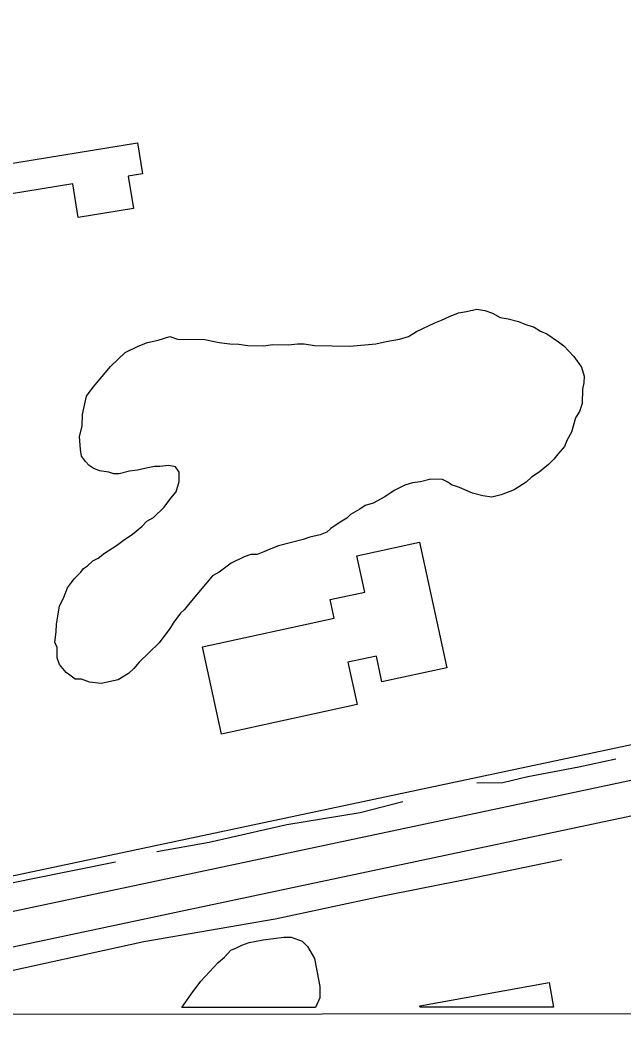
# Model space of a CAD drawing. Extents: x 3297735 to 3335592, y 670436 to 695807.
# Drawn here: x 3305842.7 to 3306102.5, y 675812 to 676243.9 of the extents above; entities that cross this region are included whole.
import ezdxf

# ---------------------------------------------------------------- set-up
doc = ezdxf.new("R2010")
doc.units = 0
for name, color, linetype in [('V-BLDG-OTLN', 7, 'Continuous'), ('V-GRID-FRAM', 7, 'Continuous'), ('V-ROAD-CNTR', 7, 'Continuous'), ('V-SITE-VEGE', 7, 'Continuous'), ('V-TOPO-SHOR', 7, 'Continuous')]:
    doc.layers.add(name, color=color, linetype=linetype)

msp = doc.modelspace()

# ---------------------------------------------------------------- linework, layer by layer
at = {"layer": 'V-BLDG-OTLN'}
for p, q in [((3306014.76, 675819.69), (3306070.39, 675829.71)), ((3306070.39, 675829.71), (3306072.28, 675819.19)), ((3306014.86, 675819.13), (3306014.76, 675819.69)), ((3306072.28, 675819.19), (3306014.86, 675819.13))]:
    msp.add_line(p, q, dxfattribs=at)
for points in [[(3305815.63, 676178.49), (3305893.24, 676191.07), (3305895.4, 676177.74), (3305889.21, 676176.74), (3305891.47, 676162.8), (3305867.72, 676158.94), (3305865.37, 676173.48), (3305817.69, 676165.75)], [(3305987.72, 675949.4), (3305929.29, 675936.68), (3305921.12, 675974.22), (3305977.85, 675986.57), (3305976.11, 675994.58), (3305990.96, 675997.81), (3305987.57, 676013.41), (3306014.5, 676019.27), (3306026.27, 675965.17), (3305998.4, 675959.1), (3305995.98, 675970.24), (3305983.76, 675967.58)]]:
    msp.add_lwpolyline(points, close=True, dxfattribs=at)
at = {"layer": 'V-GRID-FRAM'}
msp.add_lwpolyline([(3301851.37, 693996.53), (3333375.01, 694028.62), (3333401.46, 675844.07), (3301861.95, 675811.96)], close=True, dxfattribs=at)
at = {"layer": 'V-ROAD-CNTR'}
for points in [[(3305590.25, 675822.88), (3305900.23, 675888.66), (3306416.24, 675998.03), (3306611.28, 676040.57)], [(3305656.99, 675821.71), (3305903.34, 675873.99), (3306419.4, 675983.37), (3306609.92, 676024.92)], [(3305730.01, 675821.87), (3305906.45, 675859.32), (3306422.55, 675968.7), (3306613.97, 676010.45)]]:
    msp.add_lwpolyline(points, dxfattribs=at)
at = {"layer": 'V-SITE-VEGE'}
for p, q in [((3305947.34, 675848.1), (3305956.15, 675849.23)), ((3305956.15, 675849.23), (3305959.39, 675849.22)), ((3305959.39, 675849.22), (3305964.02, 675847.59)), ((3305933.42, 675843.73), (3305935.74, 675844.65)), ((3305935.74, 675844.65), (3305938.06, 675845.8)), ((3305938.06, 675845.8), (3305941.31, 675846.95)), ((3305941.31, 675846.95), (3305947.34, 675848.1)), ((3305964.02, 675847.59), (3305966.33, 675845.26)), ((3305966.33, 675845.26), (3305969.33, 675840.16)), ((3305927.85, 675838.42), (3305930.63, 675840.72)), ((3305930.63, 675840.72), (3305933.42, 675843.73)), ((3305969.33, 675840.16), (3305971.62, 675828.1)), ((3305920.41, 675830.32), (3305927.85, 675838.42)), ((3305916.23, 675824.77), (3305920.41, 675830.32)), ((3305971.62, 675828.1), (3305971.6, 675823.23)), ((3305912.28, 675819.03), (3305916.23, 675824.77)), ((3305971.6, 675823.23), (3305969.76, 675819.08)), ((3305969.76, 675819.08), (3305912.28, 675819.03))]:
    msp.add_line(p, q, dxfattribs=at)
for points in [[(3305864.8, 676001.89), (3305865.95, 676003.56), (3305868.81, 676006.32), (3305869.96, 676007.98), (3305871.67, 676009.07), (3305873.95, 676011.28), (3305876.22, 676012.36), (3305879.06, 676014.56), (3305884.18, 676017.84), (3305887.02, 676020.03), (3305891, 676022.77), (3305894.99, 676026.07), (3305897.27, 676028.28), (3305900.11, 676029.91), (3305904.68, 676034.32), (3305907.56, 676038.2), (3305909.85, 676040.97), (3305911.06, 676045.44), (3305911.12, 676049.37), (3305909.48, 676051.65), (3305906.68, 676052.26), (3305902.75, 676051.76), (3305900.5, 676051.8), (3305897.68, 676051.29), (3305893.17, 676050.25), (3305889.79, 676049.75), (3305885.28, 676048.7), (3305883.04, 676048.74), (3305880.8, 676049.34), (3305876.88, 676049.97), (3305874.09, 676051.15), (3305872.43, 676052.3), (3305870.77, 676054.01), (3305869.13, 676056.29), (3305868.62, 676059.1), (3305868.16, 676064.73), (3305869.36, 676069.2), (3305869.45, 676074.25), (3305871.27, 676082.08), (3305874.14, 676085.96), (3305881.6, 676094.82), (3305887.88, 676100.88), (3305893.55, 676103.59), (3305897.51, 676105.2), (3305902.02, 676106.25), (3305907.1, 676107.84), (3305910.45, 676106.66), (3305922.24, 676106.45), (3305928.39, 676105.22), (3305932.88, 676104.58), (3305936.81, 676104.51), (3305940.73, 676103.88), (3305947.46, 676103.76), (3305951.4, 676104.26), (3305958.14, 676104.14), (3305962.08, 676104.63), (3305964.88, 676104.58), (3305969.36, 676103.94), (3305984.52, 676103.67), (3305995.77, 676104.6), (3306000.28, 676105.64), (3306005.92, 676106.66), (3306009.86, 676107.72), (3306013.27, 676109.91), (3306021.2, 676113.7), (3306024.03, 676114.77), (3306027.43, 676116.39), (3306031.38, 676118.01), (3306034.76, 676118.51), (3306039.27, 676119.55), (3306042.63, 676118.93), (3306045.98, 676117.75), (3306049.32, 676116.01), (3306052.68, 676115.39), (3306057.15, 676114.18), (3306059.94, 676113.01), (3306063.85, 676111.82), (3306066.62, 676110.08), (3306069.41, 676108.91), (3306074.4, 676105.46), (3306076.62, 676103.73), (3306081.03, 676099.16), (3306084.32, 676094.61), (3306085.37, 676090.66), (3306085.32, 676087.86), (3306084.71, 676085.06), (3306084.6, 676078.88), (3306083.42, 676075.54), (3306081.69, 676072.76), (3306079.9, 676066.61), (3306078.15, 676063.27), (3306076.98, 676060.49), (3306074.11, 676057.17), (3306072.39, 676054.95), (3306070.1, 676052.74), (3306066.12, 676049.45), (3306062.71, 676047.26), (3306060.42, 676045.06), (3306055.31, 676041.78), (3306049.66, 676039.63), (3306045.71, 676038.58)], [(3306045.71, 676038.58), (3306041.79, 676039.21), (3306037.32, 676040.41), (3306031.74, 676042.75), (3306028.39, 676043.94), (3306026.73, 676045.09), (3306024.5, 676046.25), (3306019.45, 676046.34), (3306014.94, 676045.3), (3306011.56, 676044.79), (3306008.18, 676043.73), (3306003.64, 676041.56), (3305999.66, 676038.83), (3305994.56, 676036.11), (3305991.18, 676035.04), (3305988.9, 676033.4), (3305984.93, 676031.22), (3305983.22, 676029.57), (3305980.38, 676027.93), (3305976.4, 676025.2), (3305974.69, 676023.54), (3305971.86, 676022.47), (3305967.35, 676021.43), (3305964.52, 676020.35), (3305953.81, 676017.73), (3305949.85, 676016.12), (3305947.58, 676015.04), (3305944.75, 676013.96), (3305941.95, 676014.01), (3305939.12, 676012.94), (3305933.46, 676010.23), (3305928.34, 676006.39), (3305925.5, 676004.76), (3305915.75, 675993.13), (3305913.45, 675990.36), (3305911.74, 675988.71), (3305908.86, 675984.83), (3305907.13, 675982.06), (3305902.53, 675975.96), (3305893.96, 675967.69), (3305891.67, 675964.92), (3305889.38, 675962.71), (3305884.84, 675959.98), (3305877.51, 675958.43), (3305872.47, 675959.08), (3305869.12, 675960.26), (3305866.31, 675960.31), (3305864.1, 675962.04), (3305862.43, 675963.19), (3305859.69, 675966.6), (3305858.61, 675969.43), (3305858.69, 675973.92), (3305857.61, 675976.19), (3305858.25, 675980.67), (3305858.31, 675984.04), (3305858.93, 675987.4), (3305859.57, 675991.88), (3305861.31, 675995.22), (3305863.08, 675999.68), (3305864.8, 676001.89)]]:
    msp.add_lwpolyline(points, dxfattribs=at)
at = {"layer": 'V-TOPO-SHOR'}
for points in [[(3306099.04, 675925.92), (3306083.13, 675922.4), (3306061.18, 675918.35), (3306050.36, 675915.69), (3306039.26, 675915.56)], [(3306007.42, 675907.57), (3305988.95, 675902.82), (3305957.48, 675897.67), (3305924.06, 675890.02), (3305901.48, 675885.98)], [(3305883.66, 675881.54), (3305847.39, 675874.25), (3305794.9, 675863.45), (3305743.68, 675852.94), (3305712.51, 675846.83)], [(3306075.77, 675882.59), (3306034.91, 675874.04), (3305998.01, 675866.76), (3305952.51, 675857.1), (3305895.92, 675847.32), (3305826.54, 675832.06), (3305771.21, 675818.88)]]:
    msp.add_lwpolyline(points, dxfattribs=at)

doc.saveas('drawing.dxf')
